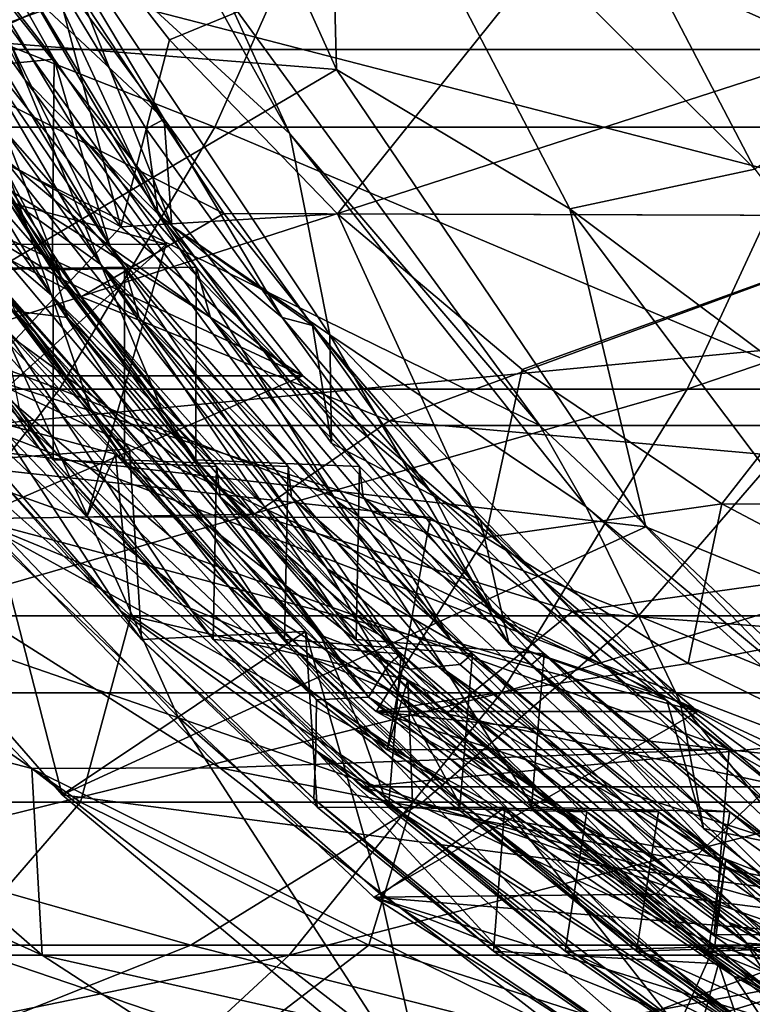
# Model space of a CAD drawing. Header units: metres. Extents: x -62 to 300, y -109 to 109.
# Tile 666 of 708: x 277.32 to 279.96, y -9.16 to -5.61. Entities that reach past the tile are written whole.
import ezdxf

# ---------------------------------------------------------------- set-up
doc = ezdxf.new("R2010")
doc.units = ezdxf.units.M
doc.layers.add('solid_500635', color=7, linetype='CONTINUOUS')

msp = doc.modelspace()

# ---------------------------------------------------------------- linework, layer by layer
at = {"layer": 'solid_500635'}
for points in [[(277.637482, -3.958886, -95.073807), (278.461243, -5.787502, -94.853561), (275.336609, -5.539814, -83.704689)], [(278.43158, -4.61983, -96.709099), (278.461243, -5.787502, -94.853561), (277.637482, -3.958886, -95.073807)], [(276.497528, -4.150594, -87.403275), (276.660126, -4.869788, -87.274605), (277.334198, -5.824048, -87.15274)], [(276.497528, -4.150594, -87.403275), (277.334198, -5.824048, -87.15274), (276.895416, -4.720591, -87.361565)], [(277.40274, -4.382412, -51.356575), (273.809143, -4.382412, -49.061169), (273.466583, -5.715424, -49.66095)], [(277.002594, -5.715424, -51.919559), (277.40274, -4.382412, -51.356575), (273.466583, -5.715424, -49.66095)], [(280.751862, -4.382412, -53.99593), (277.40274, -4.382412, -51.356575), (277.002594, -5.715424, -51.919559)], [(280.298035, -5.715424, -54.516605), (280.751862, -4.382412, -53.99593), (277.002594, -5.715424, -51.919559)], [(277.417053, -5.215416, -87.754761), (278.292175, -6.019432, -89.073479), (277.448944, -4.504849, -89.29892)], [(278.067444, -5.527536, -89.13356), (277.448944, -4.504849, -89.29892), (278.292175, -6.019432, -89.073479)], [(278.43158, -4.61983, -96.709099), (279.119812, -4.514816, -98.356262), (279.973328, -6.147369, -98.128067)], [(279.119812, -4.514816, -98.356262), (280.174591, -4.811597, -99.863319), (280.643311, -5.68266, -99.738007)], [(279.973328, -6.147369, -98.128067), (279.119812, -4.514816, -98.356262), (280.643311, -5.68266, -99.738007)], [(279.304962, -6.290356, -96.475594), (278.461243, -5.787502, -94.853561), (278.43158, -4.61983, -96.709099)], [(279.304962, -6.290356, -96.475594), (278.43158, -4.61983, -96.709099), (279.973328, -6.147369, -98.128067)], [(276.895416, -4.720591, -87.361565), (277.817078, -6.309816, -87.088531), (277.342865, -5.292654, -87.306107)], [(277.334198, -5.824048, -87.15274), (277.817078, -6.309816, -87.088531), (276.895416, -4.720591, -87.361565)], [(277.609741, -6.492264, -86.99408), (276.660126, -4.869788, -87.274605), (277.285126, -6.259852, -87.011642)], [(277.334198, -5.824048, -87.15274), (276.660126, -4.869788, -87.274605), (277.609741, -6.492264, -86.99408)], [(276.69928, -4.85031, -86.376793), (277.64267, -6.427765, -86.09787), (277.084595, -5.292654, -86.340042)], [(277.250275, -6.099384, -86.135353), (277.64267, -6.427765, -86.09787), (276.69928, -4.85031, -86.376793)], [(276.506287, -4.8735, -86.911385), (277.523743, -5.503724, -87.156914), (276.983398, -5.766077, -86.783821)], [(278.020966, -5.995336, -55.248959), (274.923218, -5.995336, -52.949661), (275.339661, -4.936048, -52.328648)], [(278.494781, -4.936048, -54.670532), (278.020966, -5.995336, -55.248959), (275.339661, -4.936048, -52.328648)], [(280.885101, -5.995336, -57.83345), (278.020966, -5.995336, -55.248959), (278.494781, -4.936048, -54.670532)], [(281.411987, -4.936048, -57.302895), (280.885101, -5.995336, -57.83345), (278.494781, -4.936048, -54.670532)], [(276.504608, -4.978723, -85.39164), (277.470032, -6.54483, -85.106712), (276.826294, -5.292654, -85.37397)], [(277.17569, -6.370923, -85.115364), (277.470032, -6.54483, -85.106712), (276.504608, -4.978723, -85.39164)], [(276.974335, -5.796475, -87.013939), (277.004395, -4.978073, -86.716835), (277.441101, -5.750701, -86.58725)], [(277.004395, -4.978073, -86.716835), (277.084595, -5.292654, -86.340042), (277.441101, -5.750701, -86.58725)], [(277.681946, -6.355889, -77.798508), (276.60141, -4.989337, -78.087395), (276.005951, -5.41674, -78.246597)], [(277.430939, -6.603246, -86.004753), (276.460785, -4.991761, -86.290848), (277.026825, -6.259852, -86.04557)], [(277.250275, -6.099384, -86.135353), (276.460785, -4.991761, -86.290848), (277.430939, -6.603246, -86.004753)], [(277.681946, -6.355889, -77.798508), (277.31723, -4.987166, -78.413574), (276.60141, -4.989337, -78.087395)], [(277.31723, -4.987166, -78.413574), (277.857666, -5.679812, -78.269081), (279.518951, -4.996068, -86.623474)], [(277.681946, -6.355889, -77.798508), (277.857666, -5.679812, -78.269081), (277.31723, -4.987166, -78.413574)], [(277.523743, -5.503724, -87.156914), (279.518951, -4.996068, -86.623474), (280.667542, -6.316576, -86.316391)], [(277.857666, -5.679812, -78.269081), (278.464417, -6.309451, -78.106857), (279.518951, -4.996068, -86.623474)], [(278.464417, -6.309451, -78.106857), (280.667542, -6.316576, -86.316391), (279.518951, -4.996068, -86.623474)], [(277.342865, -5.292654, -87.306107), (277.837738, -5.967339, -87.512527), (277.375183, -5.192007, -87.649338)], [(277.363892, -5.521174, -87.768974), (277.375183, -5.192007, -87.649338), (277.837738, -5.967339, -87.512527)], [(277.866516, -6.352064, -87.63459), (277.417053, -5.215416, -87.754761), (277.363892, -5.521174, -87.768974)], [(277.417053, -5.215416, -87.754761), (278.437103, -6.746312, -87.482033), (278.292175, -6.019432, -89.073479)], [(277.866516, -6.352064, -87.63459), (278.437103, -6.746312, -87.482033), (277.417053, -5.215416, -87.754761)], [(277.035248, -5.296689, -82.629463), (277.845551, -6.418306, -82.412819), (276.058929, -5.944192, -82.890495)], [(276.607361, -6.419199, -77.775269), (277.845551, -6.418306, -82.412819), (277.035248, -5.296689, -82.629463)], [(277.470032, -6.54483, -85.106712), (277.256195, -6.001409, -85.246918), (276.826294, -5.292654, -85.37397)], [(277.64267, -6.427765, -86.09787), (277.514496, -6.001409, -86.21299), (277.084595, -5.292654, -86.340042)], [(277.441101, -5.750701, -86.58725), (277.084595, -5.292654, -86.340042), (277.514496, -6.001409, -86.21299)], [(277.342865, -5.292654, -87.306107), (277.772797, -6.001409, -87.179054), (277.837738, -5.967339, -87.512527)], [(277.817078, -6.309816, -87.088531), (277.772797, -6.001409, -87.179054), (277.342865, -5.292654, -87.306107)], [(275.964966, -5.790716, -82.915611), (278.339539, -6.894142, -82.280746), (277.168243, -5.41674, -82.593903)], [(277.681946, -6.355889, -77.798508), (276.005951, -5.41674, -78.246597), (277.177216, -6.894142, -77.933441)], [(278.339539, -6.894142, -82.280746), (277.177216, -6.894142, -77.933441), (276.005951, -5.41674, -78.246597)], [(277.168243, -5.41674, -82.593903), (278.339539, -6.894142, -82.280746), (276.005951, -5.41674, -78.246597)], [(276.983398, -5.766077, -86.783821), (277.523743, -5.503724, -87.156914), (278.053406, -6.308285, -87.015305)], [(278.053406, -6.308285, -87.015305), (277.523743, -5.503724, -87.156914), (280.667542, -6.316576, -86.316391)], [(278.461243, -5.787502, -94.853561), (276.29422, -7.060852, -83.448654), (275.336609, -5.539814, -83.704689)], [(276.039856, -5.527538, -81.549927), (278.067444, -5.527536, -89.13356), (279.195496, -7.073803, -88.831963)], [(276.039856, -5.527538, -81.549927), (279.195496, -7.073803, -88.831963), (277.167938, -7.073804, -81.248329)], [(276.039856, -5.527538, -81.549927), (277.167938, -7.073804, -81.248329), (293.288574, -5.527538, -76.938293)], [(277.167938, -7.073804, -81.248329), (292.160522, -7.073804, -77.239899), (293.288574, -5.527538, -76.938293)], [(277.866516, -6.352064, -87.63459), (277.363892, -5.521174, -87.768974), (277.837738, -5.967339, -87.512527)], [(279.195496, -7.073803, -88.831963), (278.067444, -5.527536, -89.13356), (278.292175, -6.019432, -89.073479)], [(277.681946, -6.355889, -77.798508), (278.464417, -6.309451, -78.106857), (277.857666, -5.679812, -78.269081)], [(280.298035, -5.715424, -54.516605), (277.002594, -5.715424, -51.919559), (276.500977, -6.941967, -52.625248)], [(279.729156, -6.941967, -55.169266), (280.298035, -5.715424, -54.516605), (276.500977, -6.941967, -52.625248)], [(283.320648, -5.715424, -57.426659), (280.298035, -5.715424, -54.516605), (279.729156, -6.941967, -55.169266)], [(282.690033, -6.941967, -58.01989), (283.320648, -5.715424, -57.426659), (279.729156, -6.941967, -55.169266)], [(276.91684, -6.511276, -84.947044), (276.9245, -5.750701, -84.655113), (277.437164, -6.501268, -84.504387)], [(276.9245, -5.750701, -84.655113), (276.997925, -6.001409, -84.280853), (277.437164, -6.501268, -84.504387)], [(277.433411, -6.511276, -86.879181), (276.974335, -5.796475, -87.013939), (277.441101, -5.750701, -86.58725)], [(277.17514, -6.511276, -85.913116), (277.1828, -5.750701, -85.621185), (277.695435, -6.501268, -85.470451)], [(277.1828, -5.750701, -85.621185), (277.256195, -6.001409, -85.246918), (277.695435, -6.501268, -85.470451)], [(277.433411, -6.511276, -86.879181), (277.441101, -5.750701, -86.58725), (277.953735, -6.501268, -86.436523)], [(277.441101, -5.750701, -86.58725), (277.514496, -6.001409, -86.21299), (277.953735, -6.501268, -86.436523)], [(276.983398, -5.766077, -86.783821), (277.537872, -6.608436, -86.635574), (275.964966, -5.790716, -82.915611)], [(275.964966, -5.790716, -82.915611), (277.146637, -7.410519, -82.599678), (278.339539, -6.894142, -82.280746)], [(278.164886, -7.393565, -86.467941), (277.146637, -7.410519, -82.599678), (275.964966, -5.790716, -82.915611)], [(277.537872, -6.608436, -86.635574), (278.164886, -7.393565, -86.467941), (275.964966, -5.790716, -82.915611)], [(278.461243, -5.787502, -94.853561), (279.579254, -7.440268, -94.554649), (276.29422, -7.060852, -83.448654)], [(277.433411, -6.511276, -86.879181), (277.285126, -6.259852, -87.011642), (276.974335, -5.796475, -87.013939)], [(276.983398, -5.766077, -86.783821), (278.053406, -6.308285, -87.015305), (277.537872, -6.608436, -86.635574)], [(279.304962, -6.290356, -96.475594), (279.579254, -7.440268, -94.554649), (278.461243, -5.787502, -94.853561)], [(277.334198, -5.824048, -87.15274), (277.609741, -6.492264, -86.99408), (278.459656, -7.34422, -86.82354)], [(277.334198, -5.824048, -87.15274), (278.459656, -7.34422, -86.82354), (277.817078, -6.309816, -87.088531)], [(277.845551, -6.418306, -82.412819), (276.971283, -7.205224, -82.646568), (276.058929, -5.944192, -82.890495)], [(277.772797, -6.001409, -87.179054), (278.264282, -6.683696, -87.034851), (277.837738, -5.967339, -87.512527)], [(278.264282, -6.683696, -87.034851), (278.374146, -6.712303, -87.355141), (277.837738, -5.967339, -87.512527)], [(277.866516, -6.352064, -87.63459), (277.837738, -5.967339, -87.512527), (278.374146, -6.712303, -87.355141)], [(277.460144, -6.942942, -55.933582), (274.430298, -6.942942, -53.684692), (274.923218, -5.995336, -52.949661)], [(278.020966, -5.995336, -55.248959), (277.460144, -6.942942, -55.933582), (274.923218, -5.995336, -52.949661)], [(277.299194, -6.660969, -84.115051), (277.48941, -6.683696, -84.13665), (276.997925, -6.001409, -84.280853)], [(277.437164, -6.501268, -84.504387), (276.997925, -6.001409, -84.280853), (277.48941, -6.683696, -84.13665)], [(277.470032, -6.54483, -85.106712), (277.747681, -6.683696, -85.102715), (277.256195, -6.001409, -85.246918)], [(277.695435, -6.501268, -85.470451), (277.256195, -6.001409, -85.246918), (277.747681, -6.683696, -85.102715)], [(280.261475, -6.942942, -58.461414), (277.460144, -6.942942, -55.933582), (278.020966, -5.995336, -55.248959)], [(277.64267, -6.427765, -86.09787), (278.005981, -6.683696, -86.068787), (277.514496, -6.001409, -86.21299)], [(277.953735, -6.501268, -86.436523), (277.514496, -6.001409, -86.21299), (278.005981, -6.683696, -86.068787)], [(277.817078, -6.309816, -87.088531), (278.264282, -6.683696, -87.034851), (277.772797, -6.001409, -87.179054)], [(280.885101, -5.995336, -57.83345), (280.261475, -6.942942, -58.461414), (278.020966, -5.995336, -55.248959)], [(279.195496, -7.073803, -88.831963), (278.292175, -6.019432, -89.073479), (279.363464, -7.367991, -88.787056)], [(278.437103, -6.746312, -87.482033), (279.363464, -7.367991, -88.787056), (278.292175, -6.019432, -89.073479)], [(277.250275, -6.099384, -86.135353), (277.430939, -6.603246, -86.004753), (278.427521, -7.591213, -85.791786)], [(277.250275, -6.099384, -86.135353), (278.427521, -7.591213, -85.791786), (277.64267, -6.427765, -86.09787)], [(279.304962, -6.290356, -96.475594), (279.973328, -6.147369, -98.128067), (281.074768, -7.612238, -97.833572)], [(277.558838, -7.404098, -77.520882), (276.607361, -6.419199, -77.775269), (276.735504, -6.219918, -77.741005)], [(277.662781, -7.177095, -77.493088), (276.735504, -6.219918, -77.741005), (276.794403, -6.942942, -75.994263)], [(277.558838, -7.404098, -77.520882), (276.735504, -6.219918, -77.741005), (277.662781, -7.177095, -77.493088)], [(277.430939, -6.603246, -86.004753), (277.026825, -6.259852, -86.04557), (277.572998, -7.018211, -85.885963)], [(277.17514, -6.511276, -85.913116), (277.572998, -7.018211, -85.885963), (277.026825, -6.259852, -86.04557)], [(277.609741, -6.492264, -86.99408), (277.285126, -6.259852, -87.011642), (277.831299, -7.018211, -86.852036)], [(277.433411, -6.511276, -86.879181), (277.831299, -7.018211, -86.852036), (277.285126, -6.259852, -87.011642)], [(280.432037, -7.789298, -96.174255), (279.579254, -7.440268, -94.554649), (279.304962, -6.290356, -96.475594)], [(280.432037, -7.789298, -96.174255), (279.304962, -6.290356, -96.475594), (281.074768, -7.612238, -97.833572)], [(277.537872, -6.608436, -86.635574), (278.053406, -6.308285, -87.015305), (278.65155, -7.057261, -86.855385)], [(278.999573, -7.477905, -77.44622), (278.464417, -6.309451, -78.106857), (277.681946, -6.355889, -77.798508)], [(277.817078, -6.309816, -87.088531), (279.029541, -7.748509, -86.735146), (278.264282, -6.683696, -87.034851)], [(278.459656, -7.34422, -86.82354), (279.029541, -7.748509, -86.735146), (277.817078, -6.309816, -87.088531)], [(278.65155, -7.057261, -86.855385), (278.053406, -6.308285, -87.015305), (280.667542, -6.316576, -86.316391)], [(278.464417, -6.309451, -78.106857), (279.132446, -6.870806, -77.928253), (280.667542, -6.316576, -86.316391)], [(278.999573, -7.477905, -77.44622), (279.132446, -6.870806, -77.928253), (278.464417, -6.309451, -78.106857)], [(278.65155, -7.057261, -86.855385), (280.667542, -6.316576, -86.316391), (282.056519, -7.361216, -85.94503)], [(279.132446, -6.870806, -77.928253), (279.854248, -7.357143, -77.735275), (280.667542, -6.316576, -86.316391)], [(279.854248, -7.357143, -77.735275), (282.056519, -7.361216, -85.94503), (280.667542, -6.316576, -86.316391)], [(278.999573, -7.477905, -77.44622), (277.681946, -6.355889, -77.798508), (277.177216, -6.894142, -77.933441)], [(278.442444, -7.137012, -87.480614), (278.437103, -6.746312, -87.482033), (277.866516, -6.352064, -87.63459)], [(278.442444, -7.137012, -87.480614), (277.866516, -6.352064, -87.63459), (278.374146, -6.712303, -87.355141)], [(277.17569, -6.370923, -85.115364), (277.253723, -6.713452, -85.014992), (278.403809, -7.831676, -84.757721)], [(277.17569, -6.370923, -85.115364), (278.403809, -7.831676, -84.757721), (277.470032, -6.54483, -85.106712)], [(277.558838, -7.404098, -77.520882), (277.845551, -6.418306, -82.412819), (276.607361, -6.419199, -77.775269)], [(277.845551, -6.418306, -82.412819), (278.800995, -7.406108, -82.157372), (276.971283, -7.205224, -82.646568)], [(277.558838, -7.404098, -77.520882), (278.800995, -7.406108, -82.157372), (277.845551, -6.418306, -82.412819)], [(277.64267, -6.427765, -86.09787), (278.877075, -7.851932, -85.738411), (278.005981, -6.683696, -86.068787)], [(278.427521, -7.591213, -85.791786), (278.877075, -7.851932, -85.738411), (277.64267, -6.427765, -86.09787)], [(277.126556, -6.440612, -83.524345), (278.349518, -7.817573, -83.19738), (277.134766, -6.441885, -83.551247)], [(277.888245, -8.127341, -83.022476), (278.349518, -7.817573, -83.19738), (277.126556, -6.440612, -83.524345)], [(277.2146, -7.421411, -83.202583), (277.888245, -8.127341, -83.022476), (277.126556, -6.440612, -83.524345)], [(277.134766, -6.441885, -83.551247), (277.712952, -7.157944, -83.382309), (277.178345, -7.197323, -83.829361)], [(277.134766, -6.441885, -83.551247), (278.349518, -7.817573, -83.19738), (277.712952, -7.157944, -83.382309)], [(277.436646, -7.197323, -84.795425), (276.91684, -6.511276, -84.947044), (277.437164, -6.501268, -84.504387)], [(277.694916, -7.197323, -85.76149), (277.17514, -6.511276, -85.913116), (277.695435, -6.501268, -85.470451)], [(277.953217, -7.197323, -86.727562), (277.433411, -6.511276, -86.879181), (277.953735, -6.501268, -86.436523)], [(277.436646, -7.197323, -84.795425), (277.437164, -6.501268, -84.504387), (278.027679, -7.221317, -84.33194)], [(277.437164, -6.501268, -84.504387), (277.48941, -6.683696, -84.13665), (278.027679, -7.221317, -84.33194)], [(277.609741, -6.492264, -86.99408), (277.831299, -7.018211, -86.852036), (278.454834, -7.743081, -86.670921)], [(278.856964, -7.960037, -86.63134), (277.609741, -6.492264, -86.99408), (278.454834, -7.743081, -86.670921)], [(278.459656, -7.34422, -86.82354), (277.609741, -6.492264, -86.99408), (278.856964, -7.960037, -86.63134)], [(277.694916, -7.197323, -85.76149), (277.695435, -6.501268, -85.470451), (278.28595, -7.221317, -85.298012)], [(277.695435, -6.501268, -85.470451), (277.747681, -6.683696, -85.102715), (278.28595, -7.221317, -85.298012)], [(277.953217, -7.197323, -86.727562), (277.953735, -6.501268, -86.436523), (278.54425, -7.221317, -86.264076)], [(277.953735, -6.501268, -86.436523), (278.005981, -6.683696, -86.068787), (278.54425, -7.221317, -86.264076)], [(277.436646, -7.197323, -84.795425), (277.314728, -7.018211, -84.919899), (276.91684, -6.511276, -84.947044)], [(277.694916, -7.197323, -85.76149), (277.572998, -7.018211, -85.885963), (277.17514, -6.511276, -85.913116)], [(277.953217, -7.197323, -86.727562), (277.831299, -7.018211, -86.852036), (277.433411, -6.511276, -86.879181)], [(277.470032, -6.54483, -85.106712), (278.726196, -7.953949, -84.741241), (277.747681, -6.683696, -85.102715)], [(278.403809, -7.831676, -84.757721), (278.726196, -7.953949, -84.741241), (277.470032, -6.54483, -85.106712)], [(277.430939, -6.603246, -86.004753), (277.572998, -7.018211, -85.885963), (278.196533, -7.743081, -85.704849)], [(278.698822, -8.057204, -85.636307), (277.430939, -6.603246, -86.004753), (278.196533, -7.743081, -85.704849)], [(278.427521, -7.591213, -85.791786), (277.430939, -6.603246, -86.004753), (278.698822, -8.057204, -85.636307)], [(277.537872, -6.608436, -86.635574), (278.65155, -7.057261, -86.855385), (278.164886, -7.393565, -86.467941)], [(277.110321, -6.638179, -84.092819), (277.078033, -6.82285, -84.024803), (278.388245, -8.065158, -83.721405)], [(277.110321, -6.638179, -84.092819), (278.388245, -8.065158, -83.721405), (277.299194, -6.660969, -84.115051)], [(277.299194, -6.660969, -84.115051), (278.576843, -8.054523, -83.743652), (277.48941, -6.683696, -84.13665)], [(278.388245, -8.065158, -83.721405), (278.576843, -8.054523, -83.743652), (277.299194, -6.660969, -84.115051)], [(278.576843, -8.054523, -83.743652), (278.040741, -7.331626, -83.975845), (277.48941, -6.683696, -84.13665)], [(278.027679, -7.221317, -84.33194), (277.48941, -6.683696, -84.13665), (278.040741, -7.331626, -83.975845)], [(278.726196, -7.953949, -84.741241), (278.299042, -7.331626, -84.94191), (277.747681, -6.683696, -85.102715)], [(278.28595, -7.221317, -85.298012), (277.747681, -6.683696, -85.102715), (278.299042, -7.331626, -84.94191)], [(278.877075, -7.851932, -85.738411), (278.557312, -7.331626, -85.907982), (278.005981, -6.683696, -86.068787)], [(278.54425, -7.221317, -86.264076), (278.005981, -6.683696, -86.068787), (278.557312, -7.331626, -85.907982)], [(278.264282, -6.683696, -87.034851), (278.815613, -7.331626, -86.874046), (278.374146, -6.712303, -87.355141)], [(279.029541, -7.748509, -86.735146), (278.815613, -7.331626, -86.874046), (278.264282, -6.683696, -87.034851)], [(277.253723, -6.713452, -85.014992), (277.314728, -7.018211, -84.919899), (277.938232, -7.743081, -84.738785)], [(278.542023, -8.153144, -84.640907), (277.253723, -6.713452, -85.014992), (277.938232, -7.743081, -84.738785)], [(278.403809, -7.831676, -84.757721), (277.253723, -6.713452, -85.014992), (278.542023, -8.153144, -84.640907)], [(278.815613, -7.331626, -86.874046), (278.98172, -7.415883, -87.178017), (278.374146, -6.712303, -87.355141)], [(278.442444, -7.137012, -87.480614), (278.374146, -6.712303, -87.355141), (278.98172, -7.415883, -87.178017)], [(278.437103, -6.746312, -87.482033), (279.703857, -8.071547, -87.143356), (279.363464, -7.367991, -88.787056)], [(279.084717, -7.865274, -87.308891), (279.703857, -8.071547, -87.143356), (278.437103, -6.746312, -87.482033)], [(279.084717, -7.865274, -87.308891), (278.437103, -6.746312, -87.482033), (278.442444, -7.137012, -87.480614)], [(277.078033, -6.82285, -84.024803), (277.056427, -7.018211, -83.953827), (277.679962, -7.743081, -83.77272)], [(278.386597, -8.247826, -83.645134), (277.078033, -6.82285, -84.024803), (277.679962, -7.743081, -83.77272)], [(278.388245, -8.065158, -83.721405), (277.078033, -6.82285, -84.024803), (278.386597, -8.247826, -83.645134)], [(277.146637, -7.410519, -82.599678), (279.766907, -8.106769, -81.899124), (278.339539, -6.894142, -82.280746)], [(278.999573, -7.477905, -77.44622), (277.177216, -6.894142, -77.933441), (278.604614, -8.106769, -77.551819)], [(279.766907, -8.106769, -81.899124), (278.604614, -8.106769, -77.551819), (277.177216, -6.894142, -77.933441)], [(278.339539, -6.894142, -82.280746), (279.766907, -8.106769, -81.899124), (277.177216, -6.894142, -77.933441)], [(278.999573, -7.477905, -77.44622), (279.854248, -7.357143, -77.735275), (279.132446, -6.870806, -77.928253)], [(277.460144, -6.942942, -55.933582), (276.822784, -7.761214, -56.711647), (274.430298, -6.942942, -53.684692)], [(279.729156, -6.941967, -55.169266), (276.500977, -6.941967, -52.625248), (275.907318, -8.039196, -53.460499)], [(279.055817, -8.039196, -55.941742), (279.729156, -6.941967, -55.169266), (275.907318, -8.039196, -53.460499)], [(277.718231, -7.761214, -75.596603), (276.794403, -6.942942, -75.994263), (276.564148, -7.761214, -73.233284)], [(277.662781, -7.177095, -77.493088), (276.794403, -6.942942, -75.994263), (277.718231, -7.761214, -75.596603)], [(279.552765, -7.761214, -59.175087), (276.822784, -7.761214, -56.711647), (277.460144, -6.942942, -55.933582)], [(280.261475, -6.942942, -58.461414), (279.552765, -7.761214, -59.175087), (277.460144, -6.942942, -55.933582)], [(282.690033, -6.941967, -58.01989), (279.729156, -6.941967, -55.169266), (279.055817, -8.039196, -55.941742)], [(281.943665, -8.039196, -58.722034), (282.690033, -6.941967, -58.01989), (279.055817, -8.039196, -55.941742)], [(282.035126, -7.761214, -61.887867), (279.552765, -7.761214, -59.175087), (280.261475, -6.942942, -58.461414)], [(277.178345, -7.197323, -83.829361), (277.679962, -7.743081, -83.77272), (277.056427, -7.018211, -83.953827)], [(277.436646, -7.197323, -84.795425), (277.938232, -7.743081, -84.738785), (277.314728, -7.018211, -84.919899)], [(277.694916, -7.197323, -85.76149), (278.196533, -7.743081, -85.704849), (277.572998, -7.018211, -85.885963)], [(277.953217, -7.197323, -86.727562), (278.454834, -7.743081, -86.670921), (277.831299, -7.018211, -86.852036)], [(276.29422, -7.060852, -83.448654), (277.469055, -8.407402, -83.13456), (277.2146, -7.421411, -83.202583)], [(279.579254, -7.440268, -94.554649), (277.469055, -8.407402, -83.13456), (276.29422, -7.060852, -83.448654)], [(277.167938, -7.073804, -81.248329), (279.195496, -7.073803, -88.831963), (280.578827, -8.37918, -88.462105)], [(277.167938, -7.073804, -81.248329), (280.578827, -8.37918, -88.462105), (278.55127, -8.379181, -80.878479)], [(277.167938, -7.073804, -81.248329), (278.55127, -8.379181, -80.878479), (292.160522, -7.073804, -77.239899)], [(278.164886, -7.393565, -86.467941), (278.65155, -7.057261, -86.855385), (279.314056, -7.745915, -86.678253)], [(278.55127, -8.379181, -80.878479), (290.777191, -8.379181, -77.609749), (292.160522, -7.073804, -77.239899)], [(279.314056, -7.745915, -86.678253), (278.65155, -7.057261, -86.855385), (282.056519, -7.361216, -85.94503)], [(280.578827, -8.37918, -88.462105), (279.195496, -7.073803, -88.831963), (279.363464, -7.367991, -88.787056)], [(279.084717, -7.865274, -87.308891), (278.442444, -7.137012, -87.480614), (278.98172, -7.415883, -87.178017)], [(277.712952, -7.157944, -83.382309), (277.756836, -7.847006, -83.661507), (277.178345, -7.197323, -83.829361)], [(278.644165, -8.245469, -77.230705), (277.558838, -7.404098, -77.520882), (277.662781, -7.177095, -77.493088)], [(278.718628, -7.992492, -77.2108), (277.662781, -7.177095, -77.493088), (277.718231, -7.761214, -75.596603)], [(278.644165, -8.245469, -77.230705), (277.662781, -7.177095, -77.493088), (278.718628, -7.992492, -77.2108)], [(277.712952, -7.157944, -83.382309), (278.349518, -7.817573, -83.19738), (277.756836, -7.847006, -83.661507)], [(276.288239, -7.203468, -80.101631), (277.360382, -8.313246, -79.814987), (276.307129, -8.039196, -77.524841)], [(278.039276, -8.310721, -82.361031), (277.360382, -8.313246, -79.814987), (276.288239, -7.203468, -80.101631)], [(278.039276, -8.310721, -82.361031), (276.288239, -7.203468, -80.101631), (276.971283, -7.205224, -82.646568)], [(279.879974, -8.243071, -81.868889), (278.039276, -8.310721, -82.361031), (276.971283, -7.205224, -82.646568)], [(278.800995, -7.406108, -82.157372), (279.879974, -8.243071, -81.868889), (276.971283, -7.205224, -82.646568)], [(277.178345, -7.197323, -83.829361), (277.756836, -7.847006, -83.661507), (277.679962, -7.743081, -83.77272)], [(278.015137, -7.847006, -84.627571), (277.938232, -7.743081, -84.738785), (277.436646, -7.197323, -84.795425)], [(278.015137, -7.847006, -84.627571), (277.436646, -7.197323, -84.795425), (278.027679, -7.221317, -84.33194)], [(278.273407, -7.847006, -85.593643), (278.196533, -7.743081, -85.704849), (277.694916, -7.197323, -85.76149)], [(278.273407, -7.847006, -85.593643), (277.694916, -7.197323, -85.76149), (278.28595, -7.221317, -85.298012)], [(278.531708, -7.847006, -86.559708), (278.454834, -7.743081, -86.670921), (277.953217, -7.197323, -86.727562)], [(278.531708, -7.847006, -86.559708), (277.953217, -7.197323, -86.727562), (278.54425, -7.221317, -86.264076)], [(278.015137, -7.847006, -84.627571), (278.027679, -7.221317, -84.33194), (278.694641, -7.898978, -84.138283)], [(278.027679, -7.221317, -84.33194), (278.040741, -7.331626, -83.975845), (278.694641, -7.898978, -84.138283)], [(278.273407, -7.847006, -85.593643), (278.28595, -7.221317, -85.298012), (278.952942, -7.898978, -85.104347)], [(278.28595, -7.221317, -85.298012), (278.299042, -7.331626, -84.94191), (278.952942, -7.898978, -85.104347)], [(278.531708, -7.847006, -86.559708), (278.54425, -7.221317, -86.264076), (279.211212, -7.898978, -86.070419)], [(278.54425, -7.221317, -86.264076), (278.557312, -7.331626, -85.907982), (279.211212, -7.898978, -86.070419)], [(278.576843, -8.054523, -83.743652), (278.648987, -7.937433, -83.799339), (278.040741, -7.331626, -83.975845)], [(278.694641, -7.898978, -84.138283), (278.040741, -7.331626, -83.975845), (278.648987, -7.937433, -83.799339)], [(278.726196, -7.953949, -84.741241), (278.907288, -7.937433, -84.765404), (278.299042, -7.331626, -84.94191)], [(278.952942, -7.898978, -85.104347), (278.299042, -7.331626, -84.94191), (278.907288, -7.937433, -84.765404)], [(278.459656, -7.34422, -86.82354), (278.856964, -7.960037, -86.63134), (279.867157, -8.665345, -86.416481)], [(278.459656, -7.34422, -86.82354), (279.867157, -8.665345, -86.416481), (279.029541, -7.748509, -86.735146)], [(278.877075, -7.851932, -85.738411), (279.165558, -7.937433, -85.731468), (278.557312, -7.331626, -85.907982)], [(279.211212, -7.898978, -86.070419), (278.557312, -7.331626, -85.907982), (279.165558, -7.937433, -85.731468)], [(278.815613, -7.331626, -86.874046), (279.423859, -7.937433, -86.69754), (278.98172, -7.415883, -87.178017)], [(279.029541, -7.748509, -86.735146), (279.423859, -7.937433, -86.69754), (278.815613, -7.331626, -86.874046)], [(279.732513, -7.933526, -77.250259), (279.854248, -7.357143, -77.735275), (278.999573, -7.477905, -77.44622)], [(279.314056, -7.745915, -86.678253), (282.056519, -7.361216, -85.94503), (283.624969, -8.084032, -85.525681)], [(279.732513, -7.933526, -77.250259), (280.621582, -7.76268, -77.530121), (279.854248, -7.357143, -77.735275)], [(279.854248, -7.357143, -77.735275), (280.621582, -7.76268, -77.530121), (282.056519, -7.361216, -85.94503)], [(278.164886, -7.393565, -86.467941), (278.85907, -8.115024, -86.282341), (277.146637, -7.410519, -82.599678)], [(278.164886, -7.393565, -86.467941), (279.314056, -7.745915, -86.678253), (278.85907, -8.115024, -86.282341)], [(280.578827, -8.37918, -88.462105), (279.363464, -7.367991, -88.787056), (280.601196, -8.490219, -88.456123)], [(279.703857, -8.071547, -87.143356), (280.601196, -8.490219, -88.456123), (279.363464, -7.367991, -88.787056)], [(277.146637, -7.410519, -82.599678), (278.595856, -8.778094, -82.212219), (279.766907, -8.106769, -81.899124)], [(279.614868, -8.767027, -86.080276), (278.595856, -8.778094, -82.212219), (277.146637, -7.410519, -82.599678)], [(278.85907, -8.115024, -86.282341), (279.614868, -8.767027, -86.080276), (277.146637, -7.410519, -82.599678)], [(277.469055, -8.407402, -83.13456), (277.888245, -8.127341, -83.022476), (277.2146, -7.421411, -83.202583)], [(278.644165, -8.245469, -77.230705), (278.800995, -7.406108, -82.157372), (277.558838, -7.404098, -77.520882)], [(278.644165, -8.245469, -77.230705), (279.879974, -8.243071, -81.868889), (278.800995, -7.406108, -82.157372)], [(279.423859, -7.937433, -86.69754), (279.655579, -8.067201, -86.982628), (278.98172, -7.415883, -87.178017)], [(279.084717, -7.865274, -87.308891), (278.98172, -7.415883, -87.178017), (279.655579, -8.067201, -86.982628)], [(279.579254, -7.440268, -94.554649), (280.95755, -8.866965, -94.18615), (277.469055, -8.407402, -83.13456)], [(280.432037, -7.789298, -96.174255), (280.95755, -8.866965, -94.18615), (279.579254, -7.440268, -94.554649)], [(279.732513, -7.933526, -77.250259), (278.999573, -7.477905, -77.44622), (278.604614, -8.106769, -77.551819)], [(278.427521, -7.591213, -85.791786), (278.698822, -8.057204, -85.636307), (279.879333, -8.86903, -85.372597)], [(278.427521, -7.591213, -85.791786), (279.879333, -8.86903, -85.372597), (278.877075, -7.851932, -85.738411)], [(278.386597, -8.247826, -83.645134), (277.679962, -7.743081, -83.77272), (278.378937, -8.422845, -83.570724)], [(277.756836, -7.847006, -83.661507), (278.378937, -8.422845, -83.570724), (277.679962, -7.743081, -83.77272)], [(278.542023, -8.153144, -84.640907), (277.938232, -7.743081, -84.738785), (278.637238, -8.422845, -84.536797)], [(278.015137, -7.847006, -84.627571), (278.637238, -8.422845, -84.536797), (277.938232, -7.743081, -84.738785)], [(278.698822, -8.057204, -85.636307), (278.196533, -7.743081, -85.704849), (278.895508, -8.422845, -85.502861)], [(278.273407, -7.847006, -85.593643), (278.895508, -8.422845, -85.502861), (278.196533, -7.743081, -85.704849)], [(278.856964, -7.960037, -86.63134), (278.454834, -7.743081, -86.670921), (279.153809, -8.422845, -86.468933)], [(278.531708, -7.847006, -86.559708), (279.153809, -8.422845, -86.468933), (278.454834, -7.743081, -86.670921)], [(278.85907, -8.115024, -86.282341), (279.314056, -7.745915, -86.678253), (280.036072, -8.368726, -86.485222)], [(279.029541, -7.748509, -86.735146), (280.503326, -8.962064, -86.309906), (279.423859, -7.937433, -86.69754)], [(279.867157, -8.665345, -86.416481), (280.503326, -8.962064, -86.309906), (279.029541, -7.748509, -86.735146)], [(280.036072, -8.368726, -86.485222), (279.314056, -7.745915, -86.678253), (283.624969, -8.084032, -85.525681)], [(277.535278, -8.43491, -72.700142), (276.564148, -7.761214, -73.233284), (276.10553, -8.43491, -70.367523)], [(278.772125, -8.43491, -59.96117), (276.120728, -8.43491, -57.568657), (276.822784, -7.761214, -56.711647)], [(277.718231, -7.761214, -75.596603), (276.564148, -7.761214, -73.233284), (277.535278, -8.43491, -72.700142)], [(279.552765, -7.761214, -59.175087), (278.772125, -8.43491, -59.96117), (276.822784, -7.761214, -56.711647)], [(278.735809, -8.43491, -75.158585), (277.718231, -7.761214, -75.596603), (277.535278, -8.43491, -72.700142)], [(278.718628, -7.992492, -77.2108), (277.718231, -7.761214, -75.596603), (278.735809, -8.43491, -75.158585)], [(281.183014, -8.43491, -62.595848), (278.772125, -8.43491, -59.96117), (279.552765, -7.761214, -59.175087)], [(282.035126, -7.761214, -61.887867), (281.183014, -8.43491, -62.595848), (279.552765, -7.761214, -59.175087)], [(280.504761, -8.312438, -77.043793), (280.621582, -7.76268, -77.530121), (279.732513, -7.933526, -77.250259)], [(278.349518, -7.817573, -83.19738), (278.390839, -8.452895, -83.478378), (277.756836, -7.847006, -83.661507)], [(277.888245, -8.127341, -83.022476), (278.62088, -8.768549, -82.826599), (278.349518, -7.817573, -83.19738)], [(279.06897, -8.454127, -82.997139), (278.390839, -8.452895, -83.478378), (278.349518, -7.817573, -83.19738)], [(278.62088, -8.768549, -82.826599), (279.06897, -8.454127, -82.997139), (278.349518, -7.817573, -83.19738)], [(277.756836, -7.847006, -83.661507), (278.390839, -8.452895, -83.478378), (278.378937, -8.422845, -83.570724)], [(278.649139, -8.452895, -84.444443), (278.637238, -8.422845, -84.536797), (278.015137, -7.847006, -84.627571)], [(278.649139, -8.452895, -84.444443), (278.015137, -7.847006, -84.627571), (278.694641, -7.898978, -84.138283)], [(278.90741, -8.452895, -85.410515), (278.895508, -8.422845, -85.502861), (278.273407, -7.847006, -85.593643)], [(278.90741, -8.452895, -85.410515), (278.273407, -7.847006, -85.593643), (278.952942, -7.898978, -85.104347)], [(278.403809, -7.831676, -84.757721), (278.542023, -8.153144, -84.640907), (279.898071, -9.063846, -84.326935)], [(278.403809, -7.831676, -84.757721), (279.898071, -9.063846, -84.326935), (278.726196, -7.953949, -84.741241)], [(279.16571, -8.452895, -86.376579), (279.153809, -8.422845, -86.468933), (278.531708, -7.847006, -86.559708)], [(279.16571, -8.452895, -86.376579), (278.531708, -7.847006, -86.559708), (279.211212, -7.898978, -86.070419)], [(278.877075, -7.851932, -85.738411), (280.368835, -9.044743, -85.308273), (279.165558, -7.937433, -85.731468)], [(279.879333, -8.86903, -85.372597), (280.368835, -9.044743, -85.308273), (278.877075, -7.851932, -85.738411)], [(279.787109, -8.529899, -87.121101), (279.703857, -8.071547, -87.143356), (279.084717, -7.865274, -87.308891)], [(279.787109, -8.529899, -87.121101), (279.084717, -7.865274, -87.308891), (279.655579, -8.067201, -86.982628)], [(278.694641, -7.898978, -84.138283), (278.648987, -7.937433, -83.799339), (279.269836, -8.462574, -83.619934)], [(278.649139, -8.452895, -84.444443), (278.694641, -7.898978, -84.138283), (279.366241, -8.469587, -83.944199)], [(278.694641, -7.898978, -84.138283), (279.269836, -8.462574, -83.619934), (279.366241, -8.469587, -83.944199)], [(278.952942, -7.898978, -85.104347), (278.907288, -7.937433, -84.765404), (279.528137, -8.462574, -84.585999)], [(278.90741, -8.452895, -85.410515), (278.952942, -7.898978, -85.104347), (279.624512, -8.469587, -84.910263)], [(278.952942, -7.898978, -85.104347), (279.528137, -8.462574, -84.585999), (279.624512, -8.469587, -84.910263)], [(279.211212, -7.898978, -86.070419), (279.165558, -7.937433, -85.731468), (279.786407, -8.462574, -85.552071)], [(279.16571, -8.452895, -86.376579), (279.211212, -7.898978, -86.070419), (279.882813, -8.469587, -85.876335)], [(279.211212, -7.898978, -86.070419), (279.786407, -8.462574, -85.552071), (279.882813, -8.469587, -85.876335)], [(278.576843, -8.054523, -83.743652), (279.269836, -8.462574, -83.619934), (278.648987, -7.937433, -83.799339)], [(280.504761, -8.312438, -77.043793), (279.732513, -7.933526, -77.250259), (278.604614, -8.106769, -77.551819)], [(278.726196, -7.953949, -84.741241), (280.235504, -9.125593, -84.306335), (278.907288, -7.937433, -84.765404)], [(279.898071, -9.063846, -84.326935), (280.235504, -9.125593, -84.306335), (278.726196, -7.953949, -84.741241)], [(278.856964, -7.960037, -86.63134), (279.153809, -8.422845, -86.468933), (279.835693, -8.980089, -86.272705)], [(280.370392, -9.195653, -86.19548), (278.856964, -7.960037, -86.63134), (279.835693, -8.980089, -86.272705)], [(279.867157, -8.665345, -86.416481), (278.856964, -7.960037, -86.63134), (280.370392, -9.195653, -86.19548)], [(280.235504, -9.125593, -84.306335), (279.528137, -8.462574, -84.585999), (278.907288, -7.937433, -84.765404)], [(280.368835, -9.044743, -85.308273), (279.786407, -8.462574, -85.552071), (279.165558, -7.937433, -85.731468)], [(279.423859, -7.937433, -86.69754), (280.044708, -8.462574, -86.518135), (279.655579, -8.067201, -86.982628)], [(280.503326, -8.962064, -86.309906), (280.044708, -8.462574, -86.518135), (279.423859, -7.937433, -86.69754)], [(279.826019, -8.912785, -76.914726), (278.644165, -8.245469, -77.230705), (278.718628, -7.992492, -77.2108)], [(279.868164, -8.640729, -76.90345), (278.718628, -7.992492, -77.2108), (278.735809, -8.43491, -75.158585)], [(279.826019, -8.912785, -76.914726), (278.718628, -7.992492, -77.2108), (279.868164, -8.640729, -76.90345)], [(279.055817, -8.039196, -55.941742), (275.907318, -8.039196, -53.460499), (275.232605, -8.986669, -54.409744)], [(278.290588, -8.986669, -56.819653), (279.055817, -8.039196, -55.941742), (275.232605, -8.986669, -54.409744)], [(277.397552, -8.986669, -77.115814), (276.350006, -8.986669, -74.694794), (275.305359, -8.039196, -75.209587)], [(276.307129, -8.039196, -77.524841), (277.397552, -8.986669, -77.115814), (275.305359, -8.039196, -75.209587)], [(277.360382, -8.313246, -79.814987), (277.397552, -8.986669, -77.115814), (276.307129, -8.039196, -77.524841)], [(281.943665, -8.039196, -58.722034), (279.055817, -8.039196, -55.941742), (278.290588, -8.986669, -56.819653)], [(281.095398, -8.986669, -59.520012), (281.943665, -8.039196, -58.722034), (278.290588, -8.986669, -56.819653)], [(278.388245, -8.065158, -83.721405), (278.386597, -8.247826, -83.645134), (279.922974, -9.249459, -83.27961)], [(278.388245, -8.065158, -83.721405), (279.922974, -9.249459, -83.27961), (278.576843, -8.054523, -83.743652)], [(278.576843, -8.054523, -83.743652), (280.103302, -9.204591, -83.304085), (279.269836, -8.462574, -83.619934)], [(279.922974, -9.249459, -83.27961), (280.103302, -9.204591, -83.304085), (278.576843, -8.054523, -83.743652)], [(278.698822, -8.057204, -85.636307), (278.895508, -8.422845, -85.502861), (279.577393, -8.980089, -85.306641)], [(280.229095, -9.273169, -85.195869), (278.698822, -8.057204, -85.636307), (279.577393, -8.980089, -85.306641)], [(279.879333, -8.86903, -85.372597), (278.698822, -8.057204, -85.636307), (280.229095, -9.273169, -85.195869)], [(280.044708, -8.462574, -86.518135), (280.385498, -8.653894, -86.771957), (279.655579, -8.067201, -86.982628)], [(279.787109, -8.529899, -87.121101), (279.655579, -8.067201, -86.982628), (280.385498, -8.653894, -86.771957)], [(279.703857, -8.071547, -87.143356), (281.172668, -9.144064, -86.750656), (280.601196, -8.490219, -88.456123)], [(280.545349, -9.126846, -86.918373), (281.172668, -9.144064, -86.750656), (279.703857, -8.071547, -87.143356)], [(280.545349, -9.126846, -86.918373), (279.703857, -8.071547, -87.143356), (279.787109, -8.529899, -87.121101)], [(278.595856, -8.778094, -82.212219), (281.395599, -9.007885, -81.463676), (279.766907, -8.106769, -81.899124)], [(280.504761, -8.312438, -77.043793), (278.604614, -8.106769, -77.551819), (280.233307, -9.007885, -77.116371)], [(281.395599, -9.007885, -81.463676), (280.233307, -9.007885, -77.116371), (278.604614, -8.106769, -77.551819)], [(279.766907, -8.106769, -81.899124), (281.395599, -9.007885, -81.463676), (278.604614, -8.106769, -77.551819)], [(277.469055, -8.407402, -83.13456), (278.788086, -9.515543, -82.781898), (277.888245, -8.127341, -83.022476)], [(278.788086, -9.515543, -82.781898), (278.62088, -8.768549, -82.826599), (277.888245, -8.127341, -83.022476)], [(278.85907, -8.115024, -86.282341), (280.036072, -8.368726, -86.485222), (279.614868, -8.767027, -86.080276)], [(278.542023, -8.153144, -84.640907), (278.637238, -8.422845, -84.536797), (279.319122, -8.980089, -84.340569)], [(280.088806, -9.349092, -84.195976), (278.542023, -8.153144, -84.640907), (279.319122, -8.980089, -84.340569)], [(279.898071, -9.063846, -84.326935), (278.542023, -8.153144, -84.640907), (280.088806, -9.349092, -84.195976)], [(279.879974, -8.243071, -81.868889), (281.069092, -8.914814, -81.550964), (278.039276, -8.310721, -82.361031)], [(278.386597, -8.247826, -83.645134), (278.378937, -8.422845, -83.570724), (279.060822, -8.980089, -83.374504)], [(278.386597, -8.247826, -83.645134), (279.060822, -8.980089, -83.374504), (279.754547, -9.459023, -83.17556)], [(279.949493, -9.423405, -83.195831), (278.386597, -8.247826, -83.645134), (279.754547, -9.459023, -83.17556)], [(279.922974, -9.249459, -83.27961), (278.386597, -8.247826, -83.645134), (279.949493, -9.423405, -83.195831)], [(279.826019, -8.912785, -76.914726), (279.879974, -8.243071, -81.868889), (278.644165, -8.245469, -77.230705)], [(279.826019, -8.912785, -76.914726), (281.069092, -8.914814, -81.550964), (279.879974, -8.243071, -81.868889)], [(279.257507, -9.255118, -82.035316), (277.360382, -8.313246, -79.814987), (278.039276, -8.310721, -82.361031)], [(277.360382, -8.313246, -79.814987), (278.574158, -9.253789, -79.490463), (277.397552, -8.986669, -77.115814)], [(279.257507, -9.255118, -82.035316), (278.574158, -9.253789, -79.490463), (277.360382, -8.313246, -79.814987)], [(281.069092, -8.914814, -81.550964), (279.257507, -9.255118, -82.035316), (278.039276, -8.310721, -82.361031)], [(278.55127, -8.379181, -80.878479), (280.578827, -8.37918, -88.462105), (282.170349, -9.399214, -88.036598)], [(278.55127, -8.379181, -80.878479), (282.170349, -9.399214, -88.036598), (280.142792, -9.399215, -80.452965)], [(278.55127, -8.379181, -80.878479), (280.142792, -9.399215, -80.452965), (290.777191, -8.379181, -77.609749)], [(279.614868, -8.767027, -86.080276), (280.036072, -8.368726, -86.485222), (280.809753, -8.919104, -86.278366)], [(280.95755, -8.866965, -94.18615), (278.788086, -9.515543, -82.781898), (277.469055, -8.407402, -83.13456)], [(279.029144, -8.972874, -83.294708), (279.060822, -8.980089, -83.374504), (278.378937, -8.422845, -83.570724)], [(278.390839, -8.452895, -83.478378), (279.029144, -8.972874, -83.294708), (278.378937, -8.422845, -83.570724)], [(279.287445, -8.972874, -84.260773), (279.319122, -8.980089, -84.340569), (278.637238, -8.422845, -84.536797)], [(279.287445, -8.972874, -84.260773), (278.637238, -8.422845, -84.536797), (278.649139, -8.452895, -84.444443)], [(279.545746, -8.972874, -85.226845), (279.577393, -8.980089, -85.306641), (278.895508, -8.422845, -85.502861)], [(279.545746, -8.972874, -85.226845), (278.895508, -8.422845, -85.502861), (278.90741, -8.452895, -85.410515)], [(279.804016, -8.972874, -86.192909), (279.835693, -8.980089, -86.272705), (279.153809, -8.422845, -86.468933)], [(279.804016, -8.972874, -86.192909), (279.153809, -8.422845, -86.468933), (279.16571, -8.452895, -86.376579)], [(277.934113, -8.951479, -60.805027), (275.367096, -8.951479, -58.488647), (276.120728, -8.43491, -57.568657)], [(277.535278, -8.43491, -72.700142), (276.10553, -8.43491, -70.367523), (277.088623, -8.951479, -69.698296)], [(278.772125, -8.43491, -59.96117), (277.934113, -8.951479, -60.805027), (276.120728, -8.43491, -57.568657)], [(278.577759, -8.951479, -72.127815), (277.535278, -8.43491, -72.700142), (277.088623, -8.951479, -69.698296)], [(278.735809, -8.43491, -75.158585), (277.535278, -8.43491, -72.700142), (278.577759, -8.951479, -72.127815)], [(280.26828, -8.951479, -63.355858), (277.934113, -8.951479, -60.805027), (278.772125, -8.43491, -59.96117)], [(279.06897, -8.454127, -82.997139), (279.029144, -8.972874, -83.294708), (278.390839, -8.452895, -83.478378)], [(279.828186, -8.951479, -74.688377), (278.735809, -8.43491, -75.158585), (278.577759, -8.951479, -72.127815)], [(278.62088, -8.768549, -82.826599), (280.094025, -9.756515, -82.432739), (279.06897, -8.454127, -82.997139)], [(279.287445, -8.972874, -84.260773), (278.649139, -8.452895, -84.444443), (279.366241, -8.469587, -83.944199)], [(279.868164, -8.640729, -76.90345), (278.735809, -8.43491, -75.158585), (279.828186, -8.951479, -74.688377)], [(281.183014, -8.43491, -62.595848), (280.26828, -8.951479, -63.355858), (278.772125, -8.43491, -59.96117)], [(279.545746, -8.972874, -85.226845), (278.90741, -8.452895, -85.410515), (279.624512, -8.469587, -84.910263)], [(279.06897, -8.454127, -82.997139), (279.842163, -9.018925, -82.782455), (279.029144, -8.972874, -83.294708)], [(280.094025, -9.756515, -82.432739), (279.842163, -9.018925, -82.782455), (279.06897, -8.454127, -82.997139)], [(279.804016, -8.972874, -86.192909), (279.16571, -8.452895, -86.376579), (279.882813, -8.469587, -85.876335)], [(280.103302, -9.204591, -83.304085), (279.941711, -8.943851, -83.426498), (279.269836, -8.462574, -83.619934)], [(279.366241, -8.469587, -83.944199), (279.269836, -8.462574, -83.619934), (279.941711, -8.943851, -83.426498)], [(280.235504, -9.125593, -84.306335), (280.200012, -8.943851, -84.392563), (279.528137, -8.462574, -84.585999)], [(279.624512, -8.469587, -84.910263), (279.528137, -8.462574, -84.585999), (280.200012, -8.943851, -84.392563)], [(280.368835, -9.044743, -85.308273), (280.458282, -8.943851, -85.358635), (279.786407, -8.462574, -85.552071)], [(279.882813, -8.469587, -85.876335), (279.786407, -8.462574, -85.552071), (280.458282, -8.943851, -85.358635)], [(279.287445, -8.972874, -84.260773), (279.366241, -8.469587, -83.944199), (280.039215, -8.95048, -83.75045)], [(279.366241, -8.469587, -83.944199), (279.941711, -8.943851, -83.426498), (280.039215, -8.95048, -83.75045)], [(279.545746, -8.972874, -85.226845), (279.624512, -8.469587, -84.910263), (280.297516, -8.95048, -84.716522)], [(279.624512, -8.469587, -84.910263), (280.200012, -8.943851, -84.392563), (280.297516, -8.95048, -84.716522)], [(279.804016, -8.972874, -86.192909), (279.882813, -8.469587, -85.876335), (280.555786, -8.95048, -85.682587)], [(279.882813, -8.469587, -85.876335), (280.458282, -8.943851, -85.358635), (280.555786, -8.95048, -85.682587)], [(280.545349, -9.126846, -86.918373), (279.787109, -8.529899, -87.121101), (280.385498, -8.653894, -86.771957)], [(281.094788, -9.403477, -76.575508), (279.826019, -8.912785, -76.914726), (279.868164, -8.640729, -76.90345)], [(281.095459, -9.113605, -76.575325), (279.868164, -8.640729, -76.90345), (279.828186, -8.951479, -74.688377)], [(281.094788, -9.403477, -76.575508), (279.868164, -8.640729, -76.90345), (281.095459, -9.113605, -76.575325)], [(279.867157, -8.665345, -86.416481), (280.370392, -9.195653, -86.19548), (281.501282, -9.708282, -85.947815)], [(279.867157, -8.665345, -86.416481), (281.501282, -9.708282, -85.947815), (280.503326, -8.962064, -86.309906)], [(279.614868, -8.767027, -86.080276), (280.425812, -9.343993, -85.863457), (278.595856, -8.778094, -82.212219)], [(278.595856, -8.778094, -82.212219), (280.263336, -9.846836, -81.766396), (281.395599, -9.007885, -81.463676)], [(281.284943, -9.840885, -85.633751), (280.263336, -9.846836, -81.766396), (278.595856, -8.778094, -82.212219)], [(280.425812, -9.343993, -85.863457), (281.284943, -9.840885, -85.633751), (278.595856, -8.778094, -82.212219)], [(278.788086, -9.515543, -82.781898), (280.094025, -9.756515, -82.432739), (278.62088, -8.768549, -82.826599)], [(279.614868, -8.767027, -86.080276), (280.809753, -8.919104, -86.278366), (280.425812, -9.343993, -85.863457)], [(280.95755, -8.866965, -94.18615), (282.55423, -10.024246, -93.759254), (278.788086, -9.515543, -82.781898)], [(279.879333, -8.86903, -85.372597), (280.229095, -9.273169, -85.195869), (281.545227, -9.857031, -84.895409)], [(279.879333, -8.86903, -85.372597), (281.545227, -9.857031, -84.895409), (280.368835, -9.044743, -85.308273)], [(281.069092, -8.914814, -81.550964), (282.331177, -9.401954, -81.213539), (279.257507, -9.255118, -82.035316)], [(281.094788, -9.403477, -76.575508), (281.069092, -8.914814, -81.550964), (279.826019, -8.912785, -76.914726)], [(277.934113, -8.951479, -60.805027), (277.054352, -9.301299, -61.690929), (275.367096, -8.951479, -58.488647)], [(278.120697, -9.301299, -68.99572), (277.088623, -8.951479, -69.698296), (276.334686, -9.301299, -66.624138)], [(279.307983, -9.301299, -64.15374), (277.054352, -9.301299, -61.690929), (277.934113, -8.951479, -60.805027)], [(278.577759, -8.951479, -72.127815), (277.088623, -8.951479, -69.698296), (278.120697, -9.301299, -68.99572)], [(280.26828, -8.951479, -63.355858), (279.307983, -9.301299, -64.15374), (277.934113, -8.951479, -60.805027)], [(279.67218, -9.301299, -71.526962), (278.577759, -8.951479, -72.127815), (278.120697, -9.301299, -68.99572)], [(279.828186, -8.951479, -74.688377), (278.577759, -8.951479, -72.127815), (279.67218, -9.301299, -71.526962)], [(279.980164, -9.452297, -84.062111), (279.287445, -8.972874, -84.260773), (280.039215, -8.95048, -83.75045)], [(281.316254, -9.301299, -66.820427), (279.307983, -9.301299, -64.15374), (280.26828, -8.951479, -63.355858)], [(280.238464, -9.452297, -85.028175), (279.545746, -8.972874, -85.226845), (280.297516, -8.95048, -84.716522)], [(280.974976, -9.301299, -74.194748), (279.828186, -8.951479, -74.688377), (279.67218, -9.301299, -71.526962)], [(280.496735, -9.452297, -85.994247), (279.804016, -8.972874, -86.192909), (280.555786, -8.95048, -85.682587)], [(281.095459, -9.113605, -76.575325), (279.828186, -8.951479, -74.688377), (280.974976, -9.301299, -74.194748)], [(280.103302, -9.204591, -83.304085), (280.649048, -9.367728, -83.223526), (279.941711, -8.943851, -83.426498)], [(280.039215, -8.95048, -83.75045), (279.941711, -8.943851, -83.426498), (280.649048, -9.367728, -83.223526)], [(278.290588, -8.986669, -56.819653), (275.232605, -8.986669, -54.409744), (274.489441, -9.766737, -55.455307)], [(277.447723, -9.766737, -57.786644), (278.290588, -8.986669, -56.819653), (274.489441, -9.766737, -55.455307)], [(277.500641, -9.766737, -74.127762), (276.157227, -9.766737, -71.711174), (275.068268, -8.986669, -72.38916)], [(276.350006, -8.986669, -74.694794), (277.500641, -9.766737, -74.127762), (275.068268, -8.986669, -72.38916)], [(278.598602, -9.766737, -76.665291), (277.500641, -9.766737, -74.127762), (276.350006, -8.986669, -74.694794)], [(277.397552, -8.986669, -77.115814), (278.598602, -9.766737, -76.665291), (276.350006, -8.986669, -74.694794)], [(278.574158, -9.253789, -79.490463), (278.598602, -9.766737, -76.665291), (277.397552, -8.986669, -77.115814)], [(281.095398, -8.986669, -59.520012), (278.290588, -8.986669, -56.819653), (277.447723, -9.766737, -57.786644)], [(280.161102, -9.766737, -60.39896), (281.095398, -8.986669, -59.520012), (277.447723, -9.766737, -57.786644)], [(279.029144, -8.972874, -83.294708), (279.721893, -9.452297, -83.096046), (279.060822, -8.980089, -83.374504)], [(279.842163, -9.018925, -82.782455), (279.721893, -9.452297, -83.096046), (279.029144, -8.972874, -83.294708)], [(279.721893, -9.452297, -83.096046), (279.754547, -9.459023, -83.17556), (279.060822, -8.980089, -83.374504)], [(279.980164, -9.452297, -84.062111), (279.319122, -8.980089, -84.340569), (279.287445, -8.972874, -84.260773)], [(280.088806, -9.349092, -84.195976), (279.319122, -8.980089, -84.340569), (280.012848, -9.459023, -84.141632)], [(279.980164, -9.452297, -84.062111), (280.012848, -9.459023, -84.141632), (279.319122, -8.980089, -84.340569)], [(280.238464, -9.452297, -85.028175), (279.577393, -8.980089, -85.306641), (279.545746, -8.972874, -85.226845)], [(280.229095, -9.273169, -85.195869), (279.577393, -8.980089, -85.306641), (280.271149, -9.459023, -85.107697)], [(280.238464, -9.452297, -85.028175), (280.271149, -9.459023, -85.107697), (279.577393, -8.980089, -85.306641)], [(280.496735, -9.452297, -85.994247), (279.835693, -8.980089, -86.272705), (279.804016, -8.972874, -86.192909)], [(280.370392, -9.195653, -86.19548), (279.835693, -8.980089, -86.272705), (280.529419, -9.459023, -86.073761)], [(280.496735, -9.452297, -85.994247), (280.529419, -9.459023, -86.073761), (279.835693, -8.980089, -86.272705)], [(279.842163, -9.018925, -82.782455), (280.662445, -9.507133, -82.555168), (279.721893, -9.452297, -83.096046)], [(280.094025, -9.756515, -82.432739), (280.662445, -9.507133, -82.555168), (279.842163, -9.018925, -82.782455)], [(279.898071, -9.063846, -84.326935), (280.088806, -9.349092, -84.195976), (281.59317, -9.995399, -83.841972)], [(279.898071, -9.063846, -84.326935), (281.59317, -9.995399, -83.841972), (280.235504, -9.125593, -84.306335)]]:
    msp.add_3dface(points, dxfattribs=at)

doc.saveas('drawing.dxf')
